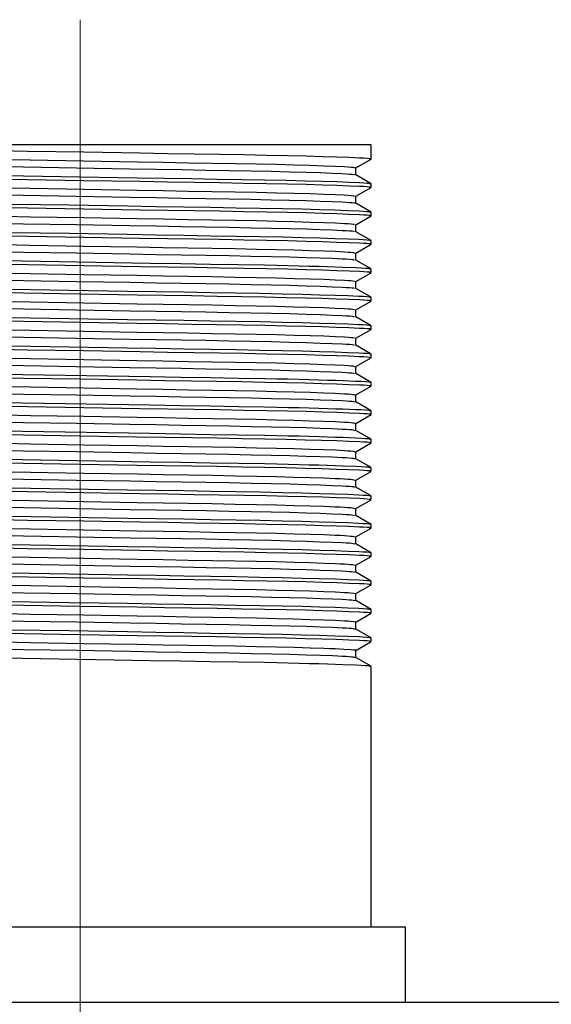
# Model space of a CAD drawing. Header units: millimetres. Extents: x 262469 to 275208, y -32539 to 9411.
# Tile 269 of 428: x 269153 to 269159, y -13358 to -13347. Entities that reach past the tile are written whole.
import ezdxf

# ---------------------------------------------------------------- set-up
doc = ezdxf.new("R2010")
doc.units = ezdxf.units.MM
doc.header["$LTSCALE"] = 100
doc.layers.add('$ IE_TELETECHNIKA', color=5, linetype='Continuous', lineweight=30)

msp = doc.modelspace()

# ---------------------------------------------------------------- linework, layer by layer
at = {"layer": '$ IE_TELETECHNIKA', "color": 7, "linetype": 'Continuous', "lineweight": 5, "ltscale": 20.32}
for p, q in [((269153.436, -13346.544), (269153.436, -13356.984)), ((269153.436, -13356.984), (269153.436, -13359.288))]:
    msp.add_line(p, q, dxfattribs=at)
at = {"layer": '$ IE_TELETECHNIKA', "color": 7, "linetype": 'Continuous'}
for p, q in [((269156.784, -13347.984), (269150.088, -13347.984)), ((269156.784, -13348.147), (269156.784, -13347.984)), ((269156.588, -13348.244), (269156.59, -13348.249)), ((269156.607, -13348.25), (269156.783, -13348.148)), ((269156.607, -13348.33), (269156.607, -13348.249)), ((269156.783, -13348.432), (269156.606, -13348.33)), ((269156.607, -13348.576), (269156.783, -13348.475)), ((269156.784, -13348.474), (269156.784, -13348.433)), ((269156.607, -13348.657), (269156.607, -13348.576)), ((269156.783, -13348.758), (269156.606, -13348.656)), ((269156.607, -13348.903), (269156.783, -13348.801)), ((269156.784, -13348.8), (269156.784, -13348.76)), ((269156.607, -13348.983), (269156.607, -13348.902)), ((269156.783, -13349.085), (269156.606, -13348.983)), ((269156.607, -13349.23), (269156.783, -13349.128)), ((269156.784, -13349.127), (269156.784, -13349.086)), ((269156.607, -13349.31), (269156.607, -13349.229)), ((269156.783, -13349.411), (269156.606, -13349.309)), ((269156.607, -13349.556), (269156.783, -13349.455)), ((269156.784, -13349.453), (269156.784, -13349.413)), ((269156.607, -13349.636), (269156.607, -13349.555)), ((269156.783, -13349.738), (269156.606, -13349.636)), ((269156.607, -13349.883), (269156.783, -13349.781)), ((269156.784, -13349.78), (269156.784, -13349.739)), ((269156.607, -13349.963), (269156.607, -13349.882)), ((269156.783, -13350.065), (269156.606, -13349.962)), ((269156.784, -13350.107), (269156.784, -13350.066)), ((269156.607, -13350.209), (269156.783, -13350.108)), ((269156.783, -13350.391), (269156.606, -13350.289)), ((269156.607, -13350.29), (269156.607, -13350.209)), ((269156.784, -13350.433), (269156.784, -13350.392)), ((269156.607, -13350.536), (269156.783, -13350.434)), ((269156.783, -13350.718), (269156.606, -13350.616)), ((269156.607, -13350.616), (269156.607, -13350.535)), ((269156.784, -13350.76), (269156.784, -13350.719)), ((269156.607, -13350.862), (269156.783, -13350.761)), ((269156.607, -13350.943), (269156.607, -13350.862)), ((269156.783, -13351.044), (269156.606, -13350.942)), ((269156.607, -13351.189), (269156.783, -13351.087)), ((269156.784, -13351.086), (269156.784, -13351.046)), ((269156.607, -13351.269), (269156.607, -13351.188)), ((269156.783, -13351.371), (269156.606, -13351.269)), ((269156.607, -13351.516), (269156.783, -13351.414)), ((269156.784, -13351.413), (269156.784, -13351.372)), ((269156.607, -13351.596), (269156.607, -13351.515)), ((269156.783, -13351.697), (269156.606, -13351.595)), ((269156.607, -13351.842), (269156.783, -13351.741)), ((269156.784, -13351.739), (269156.784, -13351.699)), ((269156.607, -13351.922), (269156.607, -13351.841)), ((269156.783, -13352.024), (269156.606, -13351.922)), ((269156.607, -13352.169), (269156.783, -13352.067)), ((269156.784, -13352.066), (269156.784, -13352.025)), ((269156.607, -13352.249), (269156.607, -13352.168)), ((269156.783, -13352.351), (269156.606, -13352.248)), ((269156.607, -13352.495), (269156.783, -13352.394)), ((269156.784, -13352.393), (269156.784, -13352.352)), ((269156.607, -13352.576), (269156.607, -13352.495)), ((269156.783, -13352.677), (269156.606, -13352.575)), ((269156.784, -13352.719), (269156.784, -13352.678)), ((269156.607, -13352.822), (269156.783, -13352.72)), ((269156.783, -13353.004), (269156.606, -13352.902)), ((269156.607, -13352.902), (269156.607, -13352.821)), ((269156.784, -13353.046), (269156.784, -13353.005)), ((269156.607, -13353.148), (269156.783, -13353.047)), ((269156.783, -13353.33), (269156.606, -13353.228)), ((269156.607, -13353.229), (269156.607, -13353.148)), ((269156.784, -13353.372), (269156.784, -13353.332)), ((269156.607, -13353.475), (269156.783, -13353.373)), ((269156.783, -13353.657), (269156.606, -13353.555)), ((269156.607, -13353.555), (269156.607, -13353.474)), ((269156.784, -13353.699), (269156.784, -13353.658)), ((269156.607, -13353.802), (269156.783, -13353.7)), ((269156.607, -13353.882), (269156.607, -13353.801)), ((269156.783, -13353.983), (269156.606, -13353.881)), ((269156.784, -13356.984), (269156.784, -13353.985)), ((269157.18, -13356.984), (269149.692, -13356.984)), ((269157.18, -13357.848), (269157.18, -13356.984)), ((269082.876, -13357.848), (269255.676, -13357.848))]:
    msp.add_line(p, q, dxfattribs=at)
for points in [[(269152.511, -13348.05), (269152.828, -13348.056), (269153.477, -13348.066), (269154.124, -13348.077), (269154.44, -13348.082), (269154.745, -13348.087), (269155.038, -13348.091), (269155.317, -13348.096), (269155.578, -13348.101), (269155.819, -13348.106), (269156.035, -13348.111), (269156.225, -13348.117), (269156.389, -13348.122), (269156.53, -13348.127), (269156.65, -13348.132), (269156.699, -13348.135), (269156.739, -13348.137), (269156.766, -13348.14), (269156.779, -13348.142), (269156.776, -13348.145), (269156.76, -13348.147)], [(269152.482, -13348.233), (269152.781, -13348.238), (269153.393, -13348.248), (269154.008, -13348.259), (269154.308, -13348.264), (269154.6, -13348.269), (269154.881, -13348.274), (269155.149, -13348.279), (269155.4, -13348.283), (269155.633, -13348.288), (269155.845, -13348.294), (269156.034, -13348.299), (269156.198, -13348.304), (269156.335, -13348.309), (269156.447, -13348.315), (269156.495, -13348.317), (269156.535, -13348.32), (269156.566, -13348.322), (269156.585, -13348.325), (269156.591, -13348.327), (269156.589, -13348.33)], [(269152.56, -13348.153), (269152.861, -13348.158), (269153.475, -13348.168), (269154.089, -13348.179), (269154.387, -13348.184), (269154.677, -13348.189), (269154.955, -13348.194), (269155.218, -13348.198), (269155.465, -13348.203), (269155.692, -13348.208), (269155.898, -13348.213), (269156.081, -13348.219), (269156.238, -13348.224), (269156.368, -13348.229), (269156.474, -13348.234), (269156.517, -13348.237), (269156.552, -13348.24), (269156.577, -13348.242), (269156.59, -13348.244), (269156.59, -13348.249)], [(269152.463, -13348.335), (269152.782, -13348.341), (269153.435, -13348.351), (269154.089, -13348.362), (269154.407, -13348.367), (269154.716, -13348.372), (269155.013, -13348.377), (269155.295, -13348.382), (269155.56, -13348.387), (269155.804, -13348.392), (269156.023, -13348.397), (269156.216, -13348.402), (269156.383, -13348.407), (269156.526, -13348.413), (269156.648, -13348.418), (269156.698, -13348.421), (269156.737, -13348.423), (269156.765, -13348.426), (269156.779, -13348.428), (269156.776, -13348.431), (269156.76, -13348.433)], [(269152.511, -13348.377), (269152.829, -13348.382), (269153.477, -13348.393), (269154.125, -13348.403), (269154.44, -13348.408), (269154.745, -13348.413), (269155.039, -13348.418), (269155.317, -13348.423), (269155.578, -13348.428), (269155.819, -13348.433), (269156.035, -13348.438), (269156.225, -13348.443), (269156.389, -13348.448), (269156.53, -13348.454), (269156.65, -13348.459), (269156.699, -13348.461), (269156.739, -13348.464), (269156.766, -13348.466), (269156.779, -13348.469), (269156.776, -13348.471), (269156.76, -13348.474)], [(269152.561, -13348.479), (269152.861, -13348.484), (269153.476, -13348.495), (269154.089, -13348.505), (269154.388, -13348.51), (269154.677, -13348.515), (269154.955, -13348.52), (269155.218, -13348.525), (269155.465, -13348.53), (269155.692, -13348.535), (269155.899, -13348.54), (269156.081, -13348.545), (269156.238, -13348.551), (269156.368, -13348.556), (269156.474, -13348.561), (269156.517, -13348.564), (269156.552, -13348.566), (269156.576, -13348.569), (269156.589, -13348.571), (269156.59, -13348.576)], [(269152.482, -13348.559), (269152.78, -13348.564), (269153.393, -13348.575), (269154.008, -13348.586), (269154.308, -13348.591), (269154.6, -13348.596), (269154.881, -13348.601), (269155.149, -13348.605), (269155.4, -13348.61), (269155.633, -13348.615), (269155.845, -13348.62), (269156.034, -13348.625), (269156.198, -13348.631), (269156.335, -13348.636), (269156.448, -13348.641), (269156.495, -13348.644), (269156.535, -13348.646), (269156.565, -13348.649), (269156.584, -13348.651), (269156.59, -13348.654), (269156.589, -13348.656)], [(269152.511, -13348.704), (269152.828, -13348.709), (269153.477, -13348.719), (269154.124, -13348.73), (269154.44, -13348.735), (269154.745, -13348.74), (269155.038, -13348.745), (269155.317, -13348.749), (269155.578, -13348.754), (269155.819, -13348.759), (269156.035, -13348.764), (269156.225, -13348.77), (269156.389, -13348.775), (269156.53, -13348.78), (269156.65, -13348.786), (269156.699, -13348.788), (269156.739, -13348.791), (269156.766, -13348.793), (269156.779, -13348.796), (269156.776, -13348.798), (269156.76, -13348.8)], [(269152.641, -13348.665), (269153.307, -13348.676), (269153.978, -13348.687), (269154.307, -13348.692), (269154.627, -13348.697), (269154.935, -13348.702), (269155.228, -13348.707), (269155.503, -13348.712), (269155.758, -13348.717), (269155.988, -13348.722), (269156.189, -13348.728), (269156.364, -13348.733), (269156.513, -13348.739), (269156.64, -13348.744), (269156.692, -13348.747), (269156.734, -13348.749), (269156.764, -13348.752), (269156.779, -13348.755), (269156.777, -13348.757), (269156.76, -13348.76)], [(269152.561, -13348.806), (269152.862, -13348.811), (269153.476, -13348.821), (269154.089, -13348.832), (269154.388, -13348.837), (269154.677, -13348.842), (269154.955, -13348.847), (269155.219, -13348.851), (269155.465, -13348.856), (269155.692, -13348.861), (269155.899, -13348.867), (269156.081, -13348.872), (269156.238, -13348.877), (269156.368, -13348.882), (269156.475, -13348.888), (269156.517, -13348.89), (269156.552, -13348.893), (269156.576, -13348.895), (269156.589, -13348.898), (269156.59, -13348.902)], [(269152.482, -13348.886), (269152.781, -13348.891), (269153.393, -13348.902), (269154.008, -13348.912), (269154.308, -13348.917), (269154.6, -13348.922), (269154.881, -13348.927), (269155.149, -13348.932), (269155.4, -13348.937), (269155.633, -13348.942), (269155.845, -13348.947), (269156.034, -13348.952), (269156.198, -13348.957), (269156.335, -13348.963), (269156.448, -13348.968), (269156.496, -13348.97), (269156.535, -13348.973), (269156.565, -13348.975), (269156.583, -13348.978), (269156.589, -13348.983)], [(269152.511, -13349.03), (269152.828, -13349.035), (269153.477, -13349.046), (269154.124, -13349.056), (269154.44, -13349.061), (269154.745, -13349.066), (269155.038, -13349.071), (269155.317, -13349.076), (269155.578, -13349.081), (269155.819, -13349.086), (269156.035, -13349.091), (269156.225, -13349.096), (269156.389, -13349.102), (269156.53, -13349.107), (269156.65, -13349.112), (269156.699, -13349.115), (269156.739, -13349.117), (269156.766, -13349.12), (269156.779, -13349.122), (269156.776, -13349.125), (269156.76, -13349.127)], [(269152.641, -13348.991), (269153.307, -13349.002), (269153.978, -13349.013), (269154.307, -13349.019), (269154.627, -13349.024), (269154.935, -13349.029), (269155.228, -13349.034), (269155.503, -13349.039), (269155.758, -13349.044), (269155.988, -13349.049), (269156.189, -13349.054), (269156.364, -13349.06), (269156.513, -13349.065), (269156.64, -13349.071), (269156.692, -13349.073), (269156.734, -13349.076), (269156.764, -13349.079), (269156.779, -13349.081), (269156.777, -13349.084), (269156.76, -13349.086)], [(269152.56, -13349.132), (269152.861, -13349.137), (269153.475, -13349.148), (269154.088, -13349.158), (269154.387, -13349.164), (269154.677, -13349.169), (269154.955, -13349.173), (269155.218, -13349.178), (269155.465, -13349.183), (269155.692, -13349.188), (269155.898, -13349.193), (269156.081, -13349.198), (269156.238, -13349.204), (269156.368, -13349.209), (269156.475, -13349.214), (269156.517, -13349.217), (269156.551, -13349.219), (269156.575, -13349.222), (269156.588, -13349.224), (269156.59, -13349.229)], [(269152.482, -13349.213), (269152.781, -13349.218), (269153.393, -13349.228), (269154.008, -13349.239), (269154.308, -13349.244), (269154.6, -13349.249), (269154.882, -13349.254), (269155.149, -13349.258), (269155.4, -13349.263), (269155.633, -13349.268), (269155.845, -13349.273), (269156.034, -13349.279), (269156.198, -13349.284), (269156.335, -13349.289), (269156.448, -13349.294), (269156.496, -13349.297), (269156.535, -13349.3), (269156.564, -13349.302), (269156.582, -13349.304), (269156.588, -13349.309)], [(269152.412, -13349.314), (269152.77, -13349.32), (269154.24, -13349.344), (269154.594, -13349.35), (269154.933, -13349.355), (269155.255, -13349.361), (269155.555, -13349.366), (269155.696, -13349.369), (269155.829, -13349.372), (269155.954, -13349.375), (269156.071, -13349.378), (269156.18, -13349.381), (269156.279, -13349.384), (269156.371, -13349.387), (269156.456, -13349.39), (269156.604, -13349.396), (269156.667, -13349.399), (269156.719, -13349.402), (269156.756, -13349.404), (269156.777, -13349.407), (269156.778, -13349.41), (269156.76, -13349.413)], [(269152.511, -13349.357), (269152.828, -13349.362), (269153.477, -13349.372), (269154.124, -13349.383), (269154.44, -13349.388), (269154.745, -13349.393), (269155.038, -13349.398), (269155.317, -13349.403), (269155.578, -13349.407), (269155.819, -13349.412), (269156.035, -13349.418), (269156.225, -13349.423), (269156.389, -13349.428), (269156.53, -13349.433), (269156.65, -13349.439), (269156.699, -13349.441), (269156.739, -13349.444), (269156.766, -13349.446), (269156.779, -13349.449), (269156.776, -13349.451), (269156.76, -13349.453)], [(269152.561, -13349.459), (269152.861, -13349.464), (269153.476, -13349.475), (269154.089, -13349.485), (269154.388, -13349.49), (269154.677, -13349.495), (269154.955, -13349.5), (269155.218, -13349.505), (269155.465, -13349.509), (269155.692, -13349.514), (269155.899, -13349.52), (269156.081, -13349.525), (269156.238, -13349.53), (269156.369, -13349.536), (269156.475, -13349.541), (269156.517, -13349.543), (269156.551, -13349.546), (269156.574, -13349.548), (269156.587, -13349.551), (269156.591, -13349.555)], [(269152.482, -13349.539), (269152.781, -13349.544), (269153.393, -13349.555), (269154.008, -13349.565), (269154.308, -13349.57), (269154.6, -13349.575), (269154.882, -13349.58), (269155.149, -13349.585), (269155.4, -13349.59), (269155.633, -13349.595), (269155.845, -13349.6), (269156.034, -13349.605), (269156.198, -13349.61), (269156.335, -13349.616), (269156.449, -13349.621), (269156.496, -13349.624), (269156.535, -13349.626), (269156.564, -13349.629), (269156.581, -13349.631), (269156.588, -13349.636)], [(269152.463, -13349.683), (269152.782, -13349.688), (269153.435, -13349.698), (269154.089, -13349.709), (269154.407, -13349.714), (269154.716, -13349.719), (269155.013, -13349.724), (269155.295, -13349.729), (269155.56, -13349.734), (269155.804, -13349.739), (269156.023, -13349.744), (269156.216, -13349.749), (269156.383, -13349.755), (269156.526, -13349.76), (269156.648, -13349.765), (269156.698, -13349.768), (269156.737, -13349.77), (269156.765, -13349.773), (269156.779, -13349.775), (269156.776, -13349.778), (269156.76, -13349.78)], [(269152.641, -13349.645), (269153.307, -13349.655), (269153.978, -13349.666), (269154.307, -13349.672), (269154.627, -13349.677), (269154.935, -13349.682), (269155.228, -13349.687), (269155.503, -13349.692), (269155.758, -13349.697), (269155.988, -13349.702), (269156.189, -13349.708), (269156.364, -13349.713), (269156.513, -13349.719), (269156.64, -13349.724), (269156.692, -13349.727), (269156.734, -13349.729), (269156.764, -13349.732), (269156.779, -13349.734), (269156.777, -13349.737), (269156.76, -13349.739)], [(269152.561, -13349.785), (269152.862, -13349.791), (269153.476, -13349.801), (269154.089, -13349.812), (269154.388, -13349.817), (269154.677, -13349.822), (269154.955, -13349.826), (269155.219, -13349.831), (269155.465, -13349.836), (269155.693, -13349.841), (269155.899, -13349.846), (269156.081, -13349.852), (269156.238, -13349.857), (269156.369, -13349.862), (269156.475, -13349.867), (269156.517, -13349.87), (269156.551, -13349.872), (269156.574, -13349.875), (269156.586, -13349.877), (269156.591, -13349.882)], [(269152.482, -13349.866), (269152.781, -13349.871), (269153.394, -13349.881), (269154.008, -13349.892), (269154.308, -13349.897), (269154.601, -13349.902), (269154.882, -13349.907), (269155.149, -13349.912), (269155.4, -13349.916), (269155.633, -13349.921), (269155.845, -13349.926), (269156.034, -13349.932), (269156.198, -13349.937), (269156.335, -13349.942), (269156.449, -13349.948), (269156.496, -13349.95), (269156.535, -13349.953), (269156.563, -13349.955), (269156.58, -13349.958), (269156.588, -13349.962)], [(269152.463, -13350.009), (269152.782, -13350.014), (269153.435, -13350.025), (269154.089, -13350.036), (269154.407, -13350.041), (269154.716, -13350.046), (269155.013, -13350.05), (269155.295, -13350.055), (269155.56, -13350.06), (269155.804, -13350.065), (269156.023, -13350.07), (269156.216, -13350.076), (269156.383, -13350.081), (269156.526, -13350.086), (269156.648, -13350.092), (269156.698, -13350.094), (269156.737, -13350.097), (269156.765, -13350.099), (269156.779, -13350.102), (269156.776, -13350.104), (269156.76, -13350.107)], [(269152.641, -13349.971), (269153.307, -13349.982), (269153.978, -13349.993), (269154.307, -13349.998), (269154.627, -13350.003), (269154.935, -13350.008), (269155.228, -13350.013), (269155.503, -13350.018), (269155.758, -13350.023), (269155.988, -13350.029), (269156.189, -13350.034), (269156.364, -13350.04), (269156.513, -13350.045), (269156.64, -13350.05), (269156.692, -13350.053), (269156.734, -13350.056), (269156.764, -13350.058), (269156.779, -13350.061), (269156.777, -13350.063), (269156.76, -13350.066)], [(269152.562, -13350.112), (269152.862, -13350.117), (269153.477, -13350.128), (269154.09, -13350.138), (269154.388, -13350.143), (269154.678, -13350.148), (269154.956, -13350.153), (269155.219, -13350.158), (269155.465, -13350.163), (269155.693, -13350.168), (269155.899, -13350.173), (269156.081, -13350.178), (269156.238, -13350.183), (269156.369, -13350.189), (269156.475, -13350.194), (269156.517, -13350.196), (269156.55, -13350.199), (269156.573, -13350.201), (269156.586, -13350.204), (269156.592, -13350.209)], [(269152.482, -13350.192), (269152.781, -13350.197), (269153.394, -13350.208), (269154.008, -13350.218), (269154.308, -13350.224), (269154.601, -13350.229), (269154.882, -13350.233), (269155.149, -13350.238), (269155.4, -13350.243), (269155.633, -13350.248), (269155.845, -13350.253), (269156.034, -13350.258), (269156.198, -13350.264), (269156.336, -13350.269), (269156.449, -13350.274), (269156.496, -13350.277), (269156.534, -13350.279), (269156.563, -13350.282), (269156.579, -13350.284), (269156.589, -13350.289)], [(269152.641, -13350.298), (269153.307, -13350.309), (269153.978, -13350.32), (269154.307, -13350.325), (269154.627, -13350.33), (269154.935, -13350.335), (269155.228, -13350.34), (269155.504, -13350.345), (269155.758, -13350.35), (269155.988, -13350.355), (269156.189, -13350.361), (269156.364, -13350.366), (269156.513, -13350.372), (269156.64, -13350.377), (269156.692, -13350.38), (269156.734, -13350.382), (269156.764, -13350.385), (269156.779, -13350.387), (269156.777, -13350.39), (269156.76, -13350.392)], [(269152.51, -13350.336), (269152.828, -13350.342), (269153.476, -13350.352), (269154.124, -13350.363), (269154.439, -13350.368), (269154.745, -13350.373), (269155.038, -13350.377), (269155.317, -13350.382), (269155.578, -13350.387), (269155.818, -13350.392), (269156.035, -13350.397), (269156.224, -13350.403), (269156.389, -13350.408), (269156.53, -13350.413), (269156.65, -13350.418), (269156.699, -13350.421), (269156.739, -13350.423), (269156.766, -13350.426), (269156.779, -13350.428), (269156.776, -13350.431), (269156.76, -13350.433)], [(269152.482, -13350.519), (269152.781, -13350.524), (269153.394, -13350.534), (269154.008, -13350.545), (269154.309, -13350.55), (269154.601, -13350.555), (269154.882, -13350.56), (269155.149, -13350.565), (269155.401, -13350.57), (269155.633, -13350.574), (269155.845, -13350.58), (269156.034, -13350.585), (269156.198, -13350.59), (269156.336, -13350.595), (269156.45, -13350.601), (269156.496, -13350.603), (269156.534, -13350.606), (269156.562, -13350.608), (269156.579, -13350.611), (269156.589, -13350.615)], [(269152.56, -13350.439), (269152.861, -13350.444), (269153.476, -13350.454), (269154.089, -13350.465), (269154.387, -13350.47), (269154.677, -13350.475), (269154.955, -13350.48), (269155.218, -13350.484), (269155.465, -13350.489), (269155.692, -13350.494), (269155.898, -13350.499), (269156.081, -13350.505), (269156.238, -13350.51), (269156.369, -13350.515), (269156.475, -13350.52), (269156.517, -13350.523), (269156.55, -13350.526), (269156.573, -13350.528), (269156.585, -13350.53), (269156.593, -13350.535)], [(269152.412, -13350.621), (269152.77, -13350.626), (269154.24, -13350.65), (269154.594, -13350.656), (269154.933, -13350.661), (269155.255, -13350.667), (269155.555, -13350.672), (269155.696, -13350.675), (269155.829, -13350.678), (269155.954, -13350.681), (269156.071, -13350.684), (269156.18, -13350.687), (269156.279, -13350.69), (269156.371, -13350.693), (269156.456, -13350.696), (269156.604, -13350.702), (269156.667, -13350.705), (269156.719, -13350.708), (269156.756, -13350.711), (269156.777, -13350.713), (269156.778, -13350.716), (269156.76, -13350.719)], [(269152.463, -13350.662), (269152.782, -13350.667), (269153.435, -13350.678), (269154.089, -13350.689), (269154.407, -13350.694), (269154.716, -13350.699), (269155.013, -13350.704), (269155.295, -13350.708), (269155.56, -13350.713), (269155.804, -13350.718), (269156.023, -13350.724), (269156.216, -13350.729), (269156.383, -13350.734), (269156.526, -13350.74), (269156.648, -13350.745), (269156.698, -13350.747), (269156.737, -13350.75), (269156.765, -13350.752), (269156.779, -13350.755), (269156.776, -13350.757), (269156.76, -13350.76)], [(269152.482, -13350.845), (269152.781, -13350.851), (269153.394, -13350.861), (269154.008, -13350.872), (269154.309, -13350.877), (269154.601, -13350.882), (269154.882, -13350.887), (269155.15, -13350.891), (269155.401, -13350.896), (269155.633, -13350.901), (269155.846, -13350.906), (269156.034, -13350.911), (269156.198, -13350.917), (269156.336, -13350.922), (269156.45, -13350.927), (269156.496, -13350.93), (269156.534, -13350.932), (269156.561, -13350.935), (269156.578, -13350.937), (269156.59, -13350.942)], [(269152.561, -13350.765), (269152.862, -13350.77), (269153.476, -13350.781), (269154.089, -13350.791), (269154.388, -13350.796), (269154.677, -13350.801), (269154.955, -13350.806), (269155.219, -13350.811), (269155.465, -13350.816), (269155.693, -13350.821), (269155.899, -13350.826), (269156.081, -13350.831), (269156.238, -13350.837), (269156.369, -13350.842), (269156.475, -13350.847), (269156.517, -13350.85), (269156.549, -13350.852), (269156.572, -13350.855), (269156.585, -13350.857), (269156.594, -13350.862)], [(269152.412, -13350.947), (269152.77, -13350.953), (269154.24, -13350.977), (269154.594, -13350.983), (269154.933, -13350.988), (269155.255, -13350.993), (269155.555, -13350.999), (269155.696, -13351.002), (269155.829, -13351.005), (269155.954, -13351.008), (269156.071, -13351.011), (269156.18, -13351.014), (269156.279, -13351.017), (269156.371, -13351.02), (269156.456, -13351.023), (269156.604, -13351.029), (269156.667, -13351.031), (269156.719, -13351.034), (269156.756, -13351.037), (269156.777, -13351.04), (269156.778, -13351.043), (269156.76, -13351.046)], [(269152.511, -13350.99), (269152.828, -13350.995), (269153.477, -13351.005), (269154.124, -13351.016), (269154.44, -13351.021), (269154.745, -13351.026), (269155.038, -13351.031), (269155.317, -13351.035), (269155.578, -13351.04), (269155.819, -13351.045), (269156.035, -13351.05), (269156.225, -13351.056), (269156.389, -13351.061), (269156.53, -13351.066), (269156.65, -13351.071), (269156.699, -13351.074), (269156.739, -13351.077), (269156.766, -13351.079), (269156.779, -13351.082), (269156.776, -13351.084), (269156.76, -13351.086)], [(269152.561, -13351.092), (269152.862, -13351.097), (269153.477, -13351.107), (269154.089, -13351.118), (269154.388, -13351.123), (269154.678, -13351.128), (269154.955, -13351.133), (269155.219, -13351.137), (269155.465, -13351.142), (269155.693, -13351.147), (269155.899, -13351.153), (269156.081, -13351.158), (269156.238, -13351.163), (269156.369, -13351.168), (269156.475, -13351.174), (269156.517, -13351.176), (269156.549, -13351.179), (269156.571, -13351.181), (269156.585, -13351.184), (269156.595, -13351.188)], [(269152.483, -13351.172), (269152.781, -13351.177), (269153.394, -13351.188), (269154.008, -13351.198), (269154.309, -13351.203), (269154.601, -13351.208), (269154.882, -13351.213), (269155.15, -13351.218), (269155.401, -13351.223), (269155.634, -13351.228), (269155.846, -13351.233), (269156.034, -13351.238), (269156.198, -13351.243), (269156.336, -13351.249), (269156.45, -13351.254), (269156.496, -13351.256), (269156.533, -13351.259), (269156.561, -13351.261), (269156.577, -13351.264), (269156.59, -13351.269)], [(269152.412, -13351.274), (269152.77, -13351.28), (269154.24, -13351.303), (269154.594, -13351.309), (269154.933, -13351.315), (269155.255, -13351.32), (269155.555, -13351.326), (269155.696, -13351.328), (269155.829, -13351.331), (269155.954, -13351.334), (269156.071, -13351.337), (269156.18, -13351.34), (269156.279, -13351.343), (269156.371, -13351.346), (269156.456, -13351.349), (269156.604, -13351.355), (269156.667, -13351.358), (269156.719, -13351.361), (269156.756, -13351.364), (269156.777, -13351.367), (269156.778, -13351.369), (269156.76, -13351.372)], [(269152.463, -13351.315), (269152.782, -13351.321), (269153.435, -13351.331), (269154.089, -13351.342), (269154.407, -13351.347), (269154.716, -13351.352), (269155.013, -13351.357), (269155.295, -13351.362), (269155.56, -13351.366), (269155.804, -13351.372), (269156.023, -13351.377), (269156.216, -13351.382), (269156.383, -13351.387), (269156.526, -13351.393), (269156.648, -13351.398), (269156.698, -13351.401), (269156.737, -13351.403), (269156.765, -13351.406), (269156.779, -13351.408), (269156.776, -13351.41), (269156.76, -13351.413)], [(269152.562, -13351.418), (269152.862, -13351.423), (269153.477, -13351.434), (269154.09, -13351.444), (269154.388, -13351.45), (269154.678, -13351.455), (269154.956, -13351.459), (269155.219, -13351.464), (269155.465, -13351.469), (269155.693, -13351.474), (269155.899, -13351.479), (269156.081, -13351.484), (269156.238, -13351.49), (269156.37, -13351.495), (269156.475, -13351.5), (269156.516, -13351.503), (269156.549, -13351.505), (269156.571, -13351.508), (269156.584, -13351.51), (269156.596, -13351.515)], [(269152.483, -13351.499), (269152.781, -13351.504), (269153.394, -13351.514), (269154.008, -13351.525), (269154.309, -13351.53), (269154.601, -13351.535), (269154.882, -13351.54), (269155.15, -13351.544), (269155.401, -13351.549), (269155.634, -13351.554), (269155.846, -13351.559), (269156.034, -13351.565), (269156.198, -13351.57), (269156.336, -13351.575), (269156.45, -13351.58), (269156.496, -13351.583), (269156.533, -13351.586), (269156.56, -13351.588), (269156.577, -13351.59), (269156.591, -13351.595)], [(269152.412, -13351.6), (269152.77, -13351.606), (269154.24, -13351.63), (269154.594, -13351.636), (269154.933, -13351.641), (269155.255, -13351.647), (269155.555, -13351.652), (269155.696, -13351.655), (269155.829, -13351.658), (269155.954, -13351.661), (269156.071, -13351.664), (269156.18, -13351.667), (269156.279, -13351.67), (269156.371, -13351.673), (269156.456, -13351.676), (269156.604, -13351.682), (269156.667, -13351.685), (269156.719, -13351.688), (269156.756, -13351.69), (269156.777, -13351.693), (269156.778, -13351.696), (269156.76, -13351.699)], [(269152.463, -13351.642), (269152.782, -13351.647), (269153.435, -13351.658), (269154.089, -13351.668), (269154.407, -13351.674), (269154.716, -13351.678), (269155.013, -13351.683), (269155.295, -13351.688), (269155.56, -13351.693), (269155.804, -13351.698), (269156.023, -13351.703), (269156.216, -13351.709), (269156.383, -13351.714), (269156.526, -13351.719), (269156.648, -13351.725), (269156.698, -13351.727), (269156.737, -13351.73), (269156.765, -13351.732), (269156.779, -13351.735), (269156.776, -13351.737), (269156.76, -13351.739)], [(269152.562, -13351.745), (269152.863, -13351.75), (269153.477, -13351.761), (269154.09, -13351.771), (269154.389, -13351.776), (269154.678, -13351.781), (269154.956, -13351.786), (269155.219, -13351.791), (269155.466, -13351.795), (269155.693, -13351.8), (269155.899, -13351.806), (269156.081, -13351.811), (269156.238, -13351.816), (269156.37, -13351.822), (269156.426, -13351.824), (269156.475, -13351.827), (269156.516, -13351.829), (269156.548, -13351.832), (269156.57, -13351.834), (269156.584, -13351.837), (269156.598, -13351.841)], [(269152.483, -13351.825), (269152.781, -13351.83), (269153.394, -13351.841), (269154.009, -13351.851), (269154.309, -13351.856), (269154.601, -13351.861), (269154.882, -13351.866), (269155.15, -13351.871), (269155.401, -13351.876), (269155.634, -13351.881), (269155.846, -13351.886), (269156.035, -13351.891), (269156.198, -13351.896), (269156.337, -13351.902), (269156.45, -13351.907), (269156.496, -13351.91), (269156.533, -13351.912), (269156.559, -13351.915), (269156.576, -13351.917), (269156.592, -13351.922)], [(269152.511, -13351.969), (269152.828, -13351.974), (269153.477, -13351.985), (269154.124, -13351.996), (269154.44, -13352.001), (269154.745, -13352.006), (269155.038, -13352.01), (269155.317, -13352.015), (269155.578, -13352.02), (269155.819, -13352.025), (269156.035, -13352.03), (269156.225, -13352.035), (269156.389, -13352.041), (269156.53, -13352.046), (269156.65, -13352.051), (269156.699, -13352.054), (269156.739, -13352.056), (269156.766, -13352.059), (269156.779, -13352.061), (269156.776, -13352.064), (269156.76, -13352.066)], [(269152.641, -13351.931), (269153.307, -13351.941), (269153.978, -13351.952), (269154.307, -13351.958), (269154.627, -13351.963), (269154.935, -13351.968), (269155.228, -13351.973), (269155.503, -13351.978), (269155.758, -13351.983), (269155.988, -13351.988), (269156.189, -13351.994), (269156.364, -13351.999), (269156.513, -13352.005), (269156.64, -13352.01), (269156.692, -13352.013), (269156.734, -13352.015), (269156.764, -13352.018), (269156.779, -13352.02), (269156.777, -13352.023), (269156.76, -13352.025)], [(269152.561, -13352.071), (269152.862, -13352.077), (269153.476, -13352.087), (269154.089, -13352.098), (269154.388, -13352.103), (269154.677, -13352.108), (269154.955, -13352.112), (269155.219, -13352.117), (269155.465, -13352.122), (269155.693, -13352.127), (269155.899, -13352.132), (269156.081, -13352.138), (269156.238, -13352.143), (269156.37, -13352.148), (269156.426, -13352.151), (269156.475, -13352.153), (269156.516, -13352.156), (269156.548, -13352.158), (269156.57, -13352.161), (269156.584, -13352.163), (269156.599, -13352.168)], [(269152.483, -13352.152), (269152.781, -13352.157), (269153.394, -13352.167), (269154.009, -13352.178), (269154.309, -13352.183), (269154.601, -13352.188), (269154.883, -13352.193), (269155.15, -13352.198), (269155.401, -13352.202), (269155.634, -13352.207), (269155.846, -13352.212), (269156.035, -13352.218), (269156.198, -13352.223), (269156.337, -13352.228), (269156.45, -13352.234), (269156.496, -13352.236), (269156.532, -13352.239), (269156.559, -13352.241), (269156.576, -13352.244), (269156.593, -13352.248)], [(269152.511, -13352.296), (269152.828, -13352.301), (269153.477, -13352.312), (269154.124, -13352.322), (269154.44, -13352.327), (269154.745, -13352.332), (269155.038, -13352.337), (269155.317, -13352.342), (269155.578, -13352.347), (269155.819, -13352.352), (269156.035, -13352.357), (269156.225, -13352.362), (269156.389, -13352.367), (269156.53, -13352.373), (269156.65, -13352.378), (269156.699, -13352.38), (269156.739, -13352.383), (269156.766, -13352.385), (269156.779, -13352.388), (269156.776, -13352.39), (269156.76, -13352.393)], [(269152.641, -13352.257), (269153.307, -13352.268), (269153.978, -13352.279), (269154.307, -13352.284), (269154.627, -13352.289), (269154.935, -13352.294), (269155.228, -13352.299), (269155.503, -13352.304), (269155.758, -13352.309), (269155.988, -13352.315), (269156.189, -13352.32), (269156.364, -13352.326), (269156.513, -13352.331), (269156.64, -13352.336), (269156.692, -13352.339), (269156.734, -13352.342), (269156.764, -13352.344), (269156.779, -13352.347), (269156.777, -13352.349), (269156.76, -13352.352)], [(269152.562, -13352.398), (269152.862, -13352.403), (269153.477, -13352.414), (269154.09, -13352.424), (269154.388, -13352.429), (269154.678, -13352.434), (269154.956, -13352.439), (269155.219, -13352.444), (269155.465, -13352.449), (269155.693, -13352.454), (269155.899, -13352.459), (269156.081, -13352.464), (269156.238, -13352.469), (269156.37, -13352.475), (269156.426, -13352.477), (269156.475, -13352.48), (269156.516, -13352.482), (269156.547, -13352.485), (269156.57, -13352.487), (269156.584, -13352.49), (269156.601, -13352.495)], [(269152.483, -13352.478), (269152.782, -13352.483), (269153.394, -13352.494), (269154.009, -13352.504), (269154.309, -13352.51), (269154.602, -13352.515), (269154.883, -13352.519), (269155.15, -13352.524), (269155.401, -13352.529), (269155.634, -13352.534), (269155.846, -13352.539), (269156.035, -13352.544), (269156.198, -13352.55), (269156.337, -13352.555), (269156.451, -13352.56), (269156.496, -13352.563), (269156.532, -13352.565), (269156.558, -13352.568), (269156.575, -13352.57), (269156.594, -13352.575)], [(269152.511, -13352.622), (269152.828, -13352.628), (269153.477, -13352.638), (269154.124, -13352.649), (269154.44, -13352.654), (269154.745, -13352.659), (269155.038, -13352.663), (269155.317, -13352.668), (269155.578, -13352.673), (269155.819, -13352.678), (269156.035, -13352.683), (269156.225, -13352.689), (269156.389, -13352.694), (269156.53, -13352.699), (269156.65, -13352.704), (269156.699, -13352.707), (269156.739, -13352.709), (269156.766, -13352.712), (269156.779, -13352.714), (269156.776, -13352.717), (269156.76, -13352.719)], [(269152.641, -13352.584), (269153.307, -13352.595), (269153.978, -13352.606), (269154.307, -13352.611), (269154.627, -13352.616), (269154.935, -13352.621), (269155.228, -13352.626), (269155.503, -13352.631), (269155.758, -13352.636), (269155.988, -13352.641), (269156.189, -13352.647), (269156.364, -13352.652), (269156.513, -13352.658), (269156.64, -13352.663), (269156.692, -13352.666), (269156.734, -13352.668), (269156.764, -13352.671), (269156.779, -13352.673), (269156.777, -13352.676), (269156.76, -13352.678)], [(269152.562, -13352.725), (269152.863, -13352.73), (269153.477, -13352.74), (269154.09, -13352.751), (269154.388, -13352.756), (269154.678, -13352.761), (269154.956, -13352.766), (269155.219, -13352.77), (269155.465, -13352.775), (269155.693, -13352.78), (269155.899, -13352.785), (269156.081, -13352.791), (269156.238, -13352.796), (269156.37, -13352.801), (269156.426, -13352.804), (269156.475, -13352.806), (269156.515, -13352.809), (269156.547, -13352.812), (269156.569, -13352.814), (269156.584, -13352.816), (269156.603, -13352.821)], [(269152.483, -13352.805), (269152.782, -13352.81), (269153.395, -13352.82), (269154.009, -13352.831), (269154.31, -13352.836), (269154.602, -13352.841), (269154.883, -13352.846), (269155.15, -13352.851), (269155.401, -13352.856), (269155.634, -13352.86), (269155.846, -13352.866), (269156.035, -13352.871), (269156.198, -13352.876), (269156.337, -13352.881), (269156.451, -13352.887), (269156.496, -13352.889), (269156.532, -13352.892), (269156.558, -13352.894), (269156.575, -13352.897), (269156.595, -13352.902)], [(269152.511, -13352.949), (269152.829, -13352.954), (269153.477, -13352.965), (269154.125, -13352.975), (269154.44, -13352.98), (269154.745, -13352.985), (269155.039, -13352.99), (269155.317, -13352.995), (269155.578, -13353), (269155.819, -13353.005), (269156.035, -13353.01), (269156.225, -13353.015), (269156.389, -13353.02), (269156.53, -13353.026), (269156.65, -13353.031), (269156.699, -13353.033), (269156.739, -13353.036), (269156.766, -13353.038), (269156.779, -13353.041), (269156.776, -13353.043), (269156.76, -13353.046)], [(269152.641, -13352.91), (269153.307, -13352.921), (269153.978, -13352.932), (269154.307, -13352.937), (269154.627, -13352.943), (269154.935, -13352.947), (269155.228, -13352.952), (269155.503, -13352.957), (269155.758, -13352.963), (269155.988, -13352.968), (269156.189, -13352.973), (269156.364, -13352.979), (269156.513, -13352.984), (269156.64, -13352.99), (269156.692, -13352.992), (269156.734, -13352.995), (269156.764, -13352.997), (269156.779, -13353), (269156.777, -13353.002), (269156.76, -13353.005)], [(269152.483, -13353.131), (269152.782, -13353.137), (269153.395, -13353.147), (269154.009, -13353.158), (269154.31, -13353.163), (269154.602, -13353.168), (269154.883, -13353.173), (269155.15, -13353.177), (269155.402, -13353.182), (269155.634, -13353.187), (269155.846, -13353.192), (269156.035, -13353.197), (269156.199, -13353.203), (269156.338, -13353.208), (269156.451, -13353.213), (269156.495, -13353.216), (269156.531, -13353.218), (269156.557, -13353.221), (269156.575, -13353.223), (269156.596, -13353.228)], [(269152.563, -13353.051), (269152.863, -13353.056), (269153.477, -13353.067), (269154.09, -13353.077), (269154.389, -13353.082), (269154.678, -13353.087), (269154.956, -13353.092), (269155.219, -13353.097), (269155.466, -13353.102), (269155.693, -13353.107), (269155.899, -13353.112), (269156.081, -13353.117), (269156.238, -13353.123), (269156.37, -13353.128), (269156.426, -13353.13), (269156.475, -13353.133), (269156.515, -13353.136), (269156.546, -13353.138), (269156.585, -13353.143), (269156.604, -13353.148)], [(269152.641, -13353.237), (269153.307, -13353.248), (269153.978, -13353.259), (269154.307, -13353.264), (269154.627, -13353.269), (269154.935, -13353.274), (269155.228, -13353.279), (269155.503, -13353.284), (269155.758, -13353.289), (269155.988, -13353.294), (269156.189, -13353.3), (269156.364, -13353.305), (269156.513, -13353.311), (269156.64, -13353.316), (269156.692, -13353.319), (269156.734, -13353.321), (269156.764, -13353.324), (269156.779, -13353.327), (269156.777, -13353.329), (269156.76, -13353.332)], [(269152.463, -13353.275), (269152.782, -13353.28), (269153.435, -13353.291), (269154.089, -13353.301), (269154.407, -13353.306), (269154.716, -13353.311), (269155.013, -13353.316), (269155.295, -13353.321), (269155.56, -13353.326), (269155.804, -13353.331), (269156.023, -13353.336), (269156.216, -13353.341), (269156.383, -13353.347), (269156.526, -13353.352), (269156.648, -13353.357), (269156.698, -13353.36), (269156.737, -13353.362), (269156.765, -13353.365), (269156.779, -13353.367), (269156.776, -13353.37), (269156.76, -13353.372)], [(269152.483, -13353.458), (269152.782, -13353.463), (269153.395, -13353.474), (269154.009, -13353.484), (269154.31, -13353.489), (269154.602, -13353.494), (269154.883, -13353.499), (269155.151, -13353.504), (269155.402, -13353.509), (269155.634, -13353.514), (269155.846, -13353.519), (269156.035, -13353.524), (269156.199, -13353.529), (269156.338, -13353.535), (269156.398, -13353.537), (269156.451, -13353.54), (269156.495, -13353.542), (269156.531, -13353.545), (269156.557, -13353.547), (269156.575, -13353.55), (269156.598, -13353.555)], [(269152.563, -13353.378), (269152.863, -13353.383), (269153.478, -13353.393), (269154.09, -13353.404), (269154.389, -13353.409), (269154.678, -13353.414), (269154.956, -13353.419), (269155.219, -13353.424), (269155.466, -13353.428), (269155.693, -13353.433), (269155.899, -13353.439), (269156.081, -13353.444), (269156.238, -13353.449), (269156.37, -13353.454), (269156.426, -13353.457), (269156.475, -13353.46), (269156.515, -13353.462), (269156.546, -13353.465), (269156.585, -13353.47), (269156.606, -13353.474)], [(269152.641, -13353.563), (269153.307, -13353.574), (269153.978, -13353.585), (269154.307, -13353.591), (269154.627, -13353.596), (269154.935, -13353.601), (269155.228, -13353.606), (269155.503, -13353.611), (269155.758, -13353.616), (269155.988, -13353.621), (269156.189, -13353.626), (269156.364, -13353.632), (269156.513, -13353.637), (269156.64, -13353.643), (269156.692, -13353.645), (269156.734, -13353.648), (269156.764, -13353.651), (269156.779, -13353.653), (269156.777, -13353.656), (269156.76, -13353.658)], [(269152.463, -13353.601), (269152.782, -13353.607), (269153.435, -13353.617), (269154.089, -13353.628), (269154.407, -13353.633), (269154.716, -13353.638), (269155.013, -13353.643), (269155.295, -13353.648), (269155.56, -13353.652), (269155.804, -13353.658), (269156.023, -13353.663), (269156.216, -13353.668), (269156.383, -13353.673), (269156.526, -13353.679), (269156.648, -13353.684), (269156.698, -13353.687), (269156.737, -13353.689), (269156.765, -13353.692), (269156.779, -13353.694), (269156.776, -13353.696), (269156.76, -13353.699)], [(269152.484, -13353.785), (269152.782, -13353.79), (269153.395, -13353.8), (269154.01, -13353.811), (269154.31, -13353.816), (269154.602, -13353.821), (269154.883, -13353.826), (269155.151, -13353.83), (269155.402, -13353.835), (269155.635, -13353.84), (269155.846, -13353.845), (269156.035, -13353.851), (269156.199, -13353.856), (269156.338, -13353.861), (269156.398, -13353.864), (269156.451, -13353.866), (269156.495, -13353.869), (269156.53, -13353.872), (269156.557, -13353.874), (269156.575, -13353.876), (269156.599, -13353.881)], [(269152.562, -13353.704), (269152.862, -13353.709), (269153.476, -13353.72), (269154.089, -13353.73), (269154.388, -13353.736), (269154.677, -13353.741), (269154.955, -13353.745), (269155.219, -13353.75), (269155.465, -13353.755), (269155.692, -13353.76), (269155.898, -13353.765), (269156.081, -13353.77), (269156.239, -13353.776), (269156.307, -13353.778), (269156.368, -13353.781), (269156.469, -13353.786), (269156.549, -13353.791), (269156.581, -13353.794), (269156.603, -13353.796), (269156.613, -13353.798), (269156.605, -13353.801)], [(269152.412, -13353.886), (269152.77, -13353.892), (269154.24, -13353.916), (269154.594, -13353.922), (269154.933, -13353.927), (269155.255, -13353.933), (269155.555, -13353.938), (269155.696, -13353.941), (269155.829, -13353.944), (269155.954, -13353.947), (269156.071, -13353.95), (269156.18, -13353.953), (269156.279, -13353.956), (269156.371, -13353.959), (269156.456, -13353.962), (269156.604, -13353.968), (269156.667, -13353.971), (269156.719, -13353.974), (269156.756, -13353.976), (269156.777, -13353.979), (269156.778, -13353.982), (269156.76, -13353.985)]]:
    msp.add_lwpolyline(points, dxfattribs=at)

doc.saveas('drawing.dxf')
